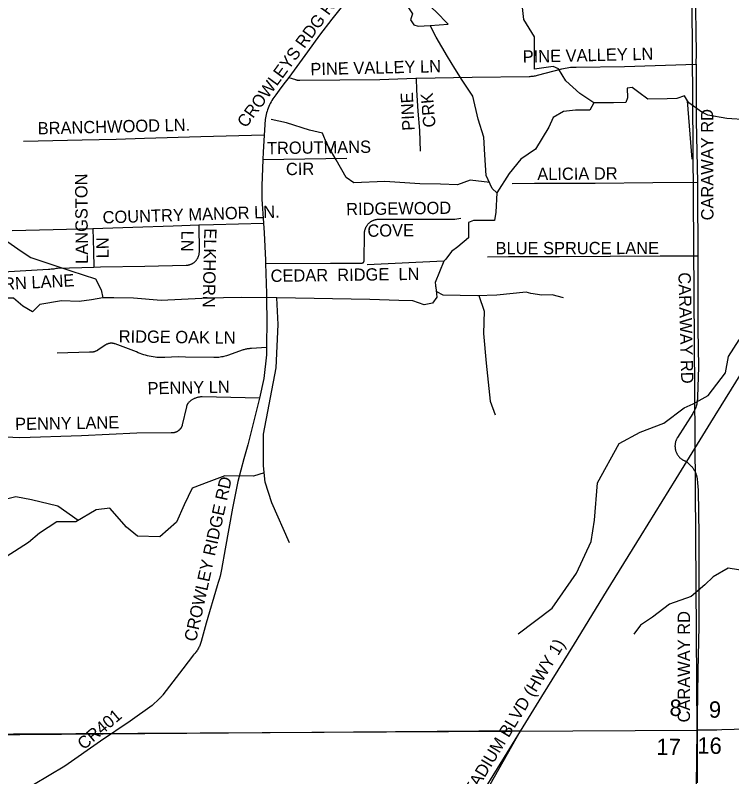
# Model space of a CAD drawing. Extents: x 1670563 to 1761545, y 515755 to 578944.
# Drawn here: x 1700021 to 1704393, y 522753 to 527402 of the extents above; entities that cross this region are included whole.
import ezdxf

# ---------------------------------------------------------------- set-up
doc = ezdxf.new("R2010")
doc.units = 0
for name, color, linetype in [('5_sectionlines', 7, 'Continuous'), ('62_text', 7, 'Continuous'), ('LIMITS', 7, 'Continuous'), ('SHP_LINE', 7, 'Continuous'), ('STREETCL', 7, 'Continuous'), ('STRNAMES', 7, 'Continuous')]:
    doc.layers.add(name, color=color, linetype=linetype)

# ---------------------------------------------------------------- blocks, each defined once
blk = doc.blocks.new('CITY_LIMITS02')
at = {"layer": 'LIMITS'}
for points in [[(1703103.8, 523034.3), (1696991.8, 522984.4)], [(1700937.8, 519200.6), (1703103.8, 523034.3)]]:
    blk.add_lwpolyline(points, dxfattribs=at)

msp = doc.modelspace()

# ---------------------------------------------------------------- linework, layer by layer
msp.add_lwpolyline([(1704301.9, 523037.9), (1704181.4, 523037.2)])
at = {"layer": '5_sectionlines'}
for points in [[(1704119, 517763.8), (1704181.4, 523037.2), (1704145.7, 528359.3), (1704118.1, 529025.3)], [(1693805.9, 522944.4), (1698871.1, 523008), (1704181.4, 523037.2), (1709444.2, 523180.6), (1714834.2, 523147.7)]]:
    msp.add_lwpolyline(points, dxfattribs=at)
at = {"layer": 'SHP_LINE'}
for points in [[(1703551, 526866), (1703466, 526924), (1703381, 527001), (1703336, 527074), (1703304, 527088), (1703190, 527072), (1703190, 527269), (1703125, 527375), (1703110, 527505), (1703057, 527653)], [(1702552, 527339), (1702662, 527347), (1702587, 527424), (1702505, 527500), (1702444, 527522), (1702400, 527527), (1702378, 527521), (1702388, 527498), (1702444, 527411), (1702433, 527373), (1702453, 527344), (1702480, 527336), (1702552, 527339)], [(1702960, 526317), (1702932, 526345), (1702894, 526424), (1702886, 526549), (1702880, 526658), (1702846, 526767), (1702814, 526907), (1702748, 527005), (1702703, 527077), (1702658, 527150), (1702589, 527268), (1702552, 527339)], [(1704124, 526880), (1704105, 526910), (1704058, 526894), (1704000, 526891), (1703882, 526890), (1703826, 526931), (1703785, 526961), (1703755, 526956), (1703757, 526897), (1703746, 526870), (1703672, 526866), (1703551, 526866)], [(1703551, 526866), (1703528, 526822), (1703440, 526822), (1703366, 526814), (1703304, 526777), (1703277, 526719), (1703195, 526584), (1703106, 526524), (1703034, 526435)], [(1704586, 526786), (1704540, 526794), (1704487, 526763), (1704364, 526771), (1704247, 526791), (1704211, 526810), (1704132, 526867), (1704124, 526880)], [(1704152, 526524), (1704124, 526880)], [(1702916, 526380), (1702797, 526395), (1702719, 526366), (1702615, 526370), (1702490, 526373), (1702276, 526386), (1702086, 526379), (1702040, 526411), (1701980, 526519), (1701923, 526616), (1701895, 526682), (1701817, 526701), (1701677, 526744), (1701583, 526765)], [(1703090, 523625), (1703297, 523783), (1703446, 523995), (1703535, 524189), (1703556, 524319), (1703574, 524548), (1703707, 524788), (1703834, 524857), (1703978, 524911), (1704103, 525006), (1704157, 525029), (1704249, 525080), (1704356, 525218), (1704374, 525319), (1704438, 525421), (1704528, 525500), (1704553, 525628), (1704607, 525740), (1704658, 525835), (1704643, 526006), (1704586, 526786)], [(1703034, 526435), (1702960, 526317)], [(1698679, 526108), (1698776, 526218), (1698822, 526288), (1698912, 526295), (1699001, 526314), (1699093, 526314), (1699187, 526314), (1699279, 526297), (1699395, 526259), (1699489, 526237), (1699644, 526206), (1699719, 526181), (1699794, 526133), (1699956, 526032), (1700057, 525962), (1700115, 525922), (1700360, 525842), (1700511, 525792), (1700546, 525725), (1700555, 525677)], [(1702960, 526317), (1702954, 526200), (1702945, 526149), (1702876, 526149), (1702818, 526149), (1702787, 526137), (1702787, 526092), (1702787, 526042), (1702722, 525988), (1702682, 525960), (1702648, 525913), (1702637, 525901)], [(1702637, 525901), (1702584, 525770), (1702590, 525722), (1702593, 525680), (1702567, 525645), (1702517, 525633), (1702448, 525659), (1702362, 525661), (1702185, 525667), (1701617, 525677)], [(1702637, 525901), (1702169, 525879)], [(1703367, 525677), (1703297, 525695), (1703234, 525692), (1703167, 525703), (1703138, 525711), (1702959, 525693), (1702839, 525689), (1702633, 525693), (1702594, 525713), (1702587, 525747)], [(1701617, 525677), (1701402, 525678), (1701292, 525677), (1701160, 525673), (1700911, 525661), (1700742, 525674), (1700622, 525677), (1700555, 525677), (1700486, 525665), (1700411, 525654), (1700302, 525659), (1700171, 525635), (1700126, 525591), (1700067, 525625), (1700009, 525674), (1699914, 525674), (1699853, 525621), (1699744, 525556), (1699685, 525481), (1699601, 525453), (1699495, 525400), (1699351, 525365)], [(1701694, 524180), (1701586, 524425), (1701545, 524552), (1701535, 524651), (1701535, 524845), (1701613, 525249), (1701626, 525514), (1701617, 525677)], [(1702849, 525690), (1702882, 525595), (1702879, 525458), (1702895, 525277), (1702919, 525046), (1702949, 524963)], [(1701539, 524609), (1701475, 524587), (1701300, 524589), (1701203, 524554), (1701101, 524514), (1701052, 524412), (1701004, 524307), (1700904, 524218), (1700767, 524221), (1700699, 524277), (1700597, 524393), (1700514, 524382), (1700390, 524310), (1700274, 524310), (1700169, 524240), (1700102, 524183), (1699907, 524058), (1699740, 523851), (1699638, 523646), (1699538, 523420), (1699522, 523240)], [(1700405, 524318), (1700281, 524405), (1700120, 524443), (1700025, 524462), (1699950, 524443), (1699756, 524379), (1699613, 524406)], [(1704485, 524007), (1704371, 524026), (1704279, 523974), (1704229, 523924), (1704146, 523854), (1704014, 523807), (1703909, 523727), (1703836, 523678), (1703796, 523623)]]:
    msp.add_lwpolyline(points, dxfattribs=at)
at = {"layer": 'STREETCL'}
for points in [[(1704177, 527102.1), (1704177.2, 527170.6), (1704172.1, 527571.4), (1704169.2, 527782), (1704168.1, 527912.2)], [(1702178.4, 527670.2), (1702169.1, 527656.1), (1702158.4, 527640.9), (1702147.2, 527626), (1702135.5, 527611.5), (1702106.6, 527573.8), (1701953, 527378.3), (1701877.2, 527279.5), (1701803.9, 527178.9), (1701690.1, 527022.1)], [(1702469.7, 527017.7), (1702809.4, 527023.7), (1703157.1, 527028.5), (1703163.5, 527028.6), (1703169.9, 527029), (1703176.3, 527029.6), (1703182.7, 527030.5), (1703189, 527031.5), (1703195.3, 527032.7), (1703201.6, 527034.1), (1703207.8, 527035.7), (1703355.5, 527074.4), (1703366.3, 527077), (1703377.1, 527079.3), (1703388, 527081.2), (1703398.9, 527082.7), (1703409.9, 527083.9), (1703420.9, 527084.7), (1703432, 527085.2), (1703443, 527085.2), (1703739.5, 527089.5), (1704177, 527102.1)], [(1704177, 527102.1), (1704176.4, 526756.3), (1704183.8, 526379.9)], [(1701690.1, 527022.1), (1701654.3, 526974), (1701632.2, 526945.3), (1701611.1, 526915.9), (1701604.7, 526907.6), (1701598.6, 526899.2), (1701592.8, 526890.5), (1701587.2, 526881.6), (1701582, 526872.6), (1701577.1, 526863.4), (1701572.5, 526854), (1701568.1, 526844.5), (1701564.2, 526834.9), (1701560.5, 526825.1), (1701557.2, 526815.2), (1701554.2, 526805.2), (1701551.5, 526795.1), (1701549.2, 526784.9), (1701547.3, 526774.7), (1701545.6, 526764.4), (1701539.5, 526670.6)], [(1701690.1, 527022.1), (1701730.6, 527008.6), (1701732.7, 527008), (1701734.9, 527007.4), (1701737.1, 527006.8), (1701739.3, 527006.4), (1701741.5, 527006), (1701743.7, 527005.7), (1701745.9, 527005.5), (1701748.2, 527005.4), (1701750.4, 527005.3), (1701752.7, 527005.3), (1701754.9, 527005.4), (1701757.1, 527005.6), (1702244.9, 527009.2), (1702464.7, 527017.6), (1702469.7, 527017.7)], [(1702493, 526572.6), (1702489.4, 526698.7), (1702480.5, 526815.4), (1702471.9, 526945.1), (1702469.7, 527017.7)], [(1701539.5, 526670.6), (1701153.1, 526659.6), (1700809, 526649.9), (1700635.8, 526642.7), (1700429.9, 526638.8), (1700070.5, 526631.2)], [(1701539.5, 526670.6), (1701532.7, 526566.7), (1701530.9, 526520.7)], [(1701530.9, 526520.7), (1701524.6, 526359.6), (1701526, 526278.2), (1701536, 526133.4)], [(1701530.9, 526520.7), (1702043.8, 526529.1)], [(1704183.8, 526379.9), (1703911.6, 526378.2), (1703560.7, 526375.4), (1703190.3, 526374.2), (1703053.2, 526373.4)], [(1704183.8, 526379.9), (1704184.8, 526332.2), (1704185.5, 525931.9)], [(1701548.3, 525885.5), (1701944.1, 525887.6), (1702136.1, 525889.2), (1702136.6, 525889.2), (1702137.1, 525889.2), (1702137.6, 525889.3), (1702138.1, 525889.3), (1702138.6, 525889.4), (1702139.1, 525889.5), (1702139.5, 525889.6), (1702140, 525889.7), (1702140.5, 525889.9), (1702141, 525890.1), (1702141.4, 525890.2), (1702141.9, 525890.4), (1702142.3, 525890.6), (1702142.8, 525890.9), (1702143.2, 525891.1), (1702143.6, 525891.4), (1702144, 525891.6), (1702144.4, 525891.9), (1702144.8, 525892.2), (1702145.2, 525892.5), (1702145.6, 525892.8), (1702145.9, 525893.2), (1702146.3, 525893.5), (1702146.6, 525893.9), (1702147, 525894.3), (1702147.3, 525894.6), (1702147.6, 525895), (1702147.8, 525895.4), (1702148.1, 525895.9), (1702148.4, 525896.3), (1702148.6, 525896.7), (1702148.8, 525897.1), (1702149, 525897.6), (1702149.2, 525898), (1702149.4, 525898.5), (1702149.6, 525899), (1702149.7, 525899.4), (1702149.9, 525899.9), (1702150, 525900.4), (1702150.1, 525900.9), (1702150.2, 525901.4), (1702150.2, 525901.9), (1702150.3, 525902.3), (1702150.3, 525902.8), (1702150.3, 525903.3), (1702150.3, 525903.8), (1702150.3, 525904.3), (1702151.8, 526068.3), (1702151.9, 526071.4), (1702152.1, 526074.5), (1702152.4, 526077.6), (1702152.8, 526080.7), (1702153.3, 526083.8), (1702153.9, 526086.8), (1702154.6, 526089.8), (1702155.5, 526092.8), (1702156.4, 526095.8), (1702157.4, 526098.7), (1702158.6, 526101.6), (1702159.8, 526104.5), (1702161.1, 526107.3), (1702162.6, 526110.1), (1702164.1, 526112.8), (1702165.7, 526115.4), (1702167.4, 526118), (1702169.2, 526120.6), (1702171.1, 526123), (1702173.1, 526125.5), (1702175.1, 526127.8), (1702177.3, 526130.1), (1702179.5, 526132.3), (1702181.8, 526134.4), (1702184.1, 526136.4), (1702186.6, 526138.3), (1702189, 526140.2), (1702191.6, 526142), (1702194.2, 526143.7), (1702196.9, 526145.3), (1702199.6, 526146.8), (1702202.4, 526148.2), (1702205.2, 526149.5), (1702208.1, 526150.7), (1702211, 526151.8), (1702213.9, 526152.8), (1702216.9, 526153.7), (1702219.9, 526154.5), (1702223, 526155.2), (1702226, 526155.8), (1702229.1, 526156.3), (1702232.2, 526156.7), (1702704, 526157.3), (1702740.5, 526162.5)], [(1700493.5, 526100), (1700737.8, 526107.3), (1700983.6, 526116.4), (1701140.3, 526121.8)], [(1701140.3, 526121.8), (1701142.4, 525958.3), (1701142.3, 525955.4), (1701142.2, 525952.5), (1701142, 525949.6), (1701141.7, 525946.7), (1701141.3, 525943.9), (1701140.8, 525941), (1701140.2, 525938.2), (1701139.5, 525935.4), (1701138.7, 525932.6), (1701137.8, 525929.9), (1701136.8, 525927.1), (1701135.7, 525924.5), (1701134.6, 525921.8), (1701133.3, 525919.2), (1701131.9, 525916.7), (1701130.5, 525914.1), (1701129, 525911.7), (1701127.4, 525909.3), (1701125.7, 525906.9), (1701123.9, 525904.6), (1701122.1, 525902.4), (1701120.1, 525900.3), (1701118.1, 525898.2), (1701116.1, 525896.1), (1701113.9, 525894.2), (1701111.7, 525892.3), (1701109.5, 525890.5), (1701107.2, 525888.8), (1701104.8, 525887.1), (1701102.3, 525885.6), (1701099.8, 525884.1), (1701097.3, 525882.7), (1701094.7, 525881.4), (1701092.1, 525880.2), (1701089.4, 525879.1), (1701086.7, 525878.1), (1701084.5, 525877.3), (1701082.2, 525876.6), (1701079.9, 525876), (1701077.6, 525875.5), (1701075.2, 525875), (1701072.9, 525874.7), (1701070.5, 525874.4), (1701068.2, 525874.2), (1701065.8, 525874.1), (1701063.4, 525874.1), (1700811.7, 525867.7), (1700541, 525863), (1700500.8, 525862.1)], [(1701140.3, 526121.8), (1701230.7, 526124.9), (1701536, 526133.4)], [(1701536, 526133.4), (1701540.1, 526074.2), (1701547.5, 525907.4), (1701548.3, 525885.5)], [(1700002.4, 526086.8), (1700251.3, 526093.2), (1700493.5, 526100)], [(1700493.5, 526100), (1700497.8, 525961.9), (1700500.8, 525862.1)], [(1704185.5, 525931.9), (1703957.2, 525930.1), (1703650.9, 525928.1), (1703342.9, 525927.1), (1703031.6, 525927.2), (1702901.7, 525925.5)], [(1704185.5, 525931.9), (1704185.5, 525908.1), (1704186.3, 525485.5), (1704190.1, 525254.5), (1704184.8, 525070.5), (1704184.4, 525063.4), (1704183.9, 525056.4), (1704183.1, 525049.3), (1704182, 525042.3), (1704180.7, 525035.3), (1704179.2, 525028.4), (1704177.4, 525021.5), (1704175.4, 525014.7), (1704173.2, 525008), (1704170.7, 525001.3), (1704168, 524994.8), (1704165.1, 524988.3), (1704162, 524981.9), (1704158.7, 524975.7), (1704155.1, 524969.5), (1704062.3, 524824.4), (1704060.5, 524821.5), (1704058.9, 524818.5), (1704057.3, 524815.6), (1704055.8, 524812.5), (1704054.5, 524809.4), (1704053.2, 524806.3), (1704052.1, 524803.1), (1704051, 524799.9), (1704050.1, 524796.6), (1704049.3, 524793.3), (1704048.6, 524790), (1704048, 524786.7), (1704047.6, 524783.4), (1704047.2, 524780), (1704047, 524776.6), (1704046.9, 524773.3), (1704046.9, 524769.9), (1704047, 524766.5), (1704047.2, 524763.1), (1704047.6, 524759.8), (1704048, 524756.4), (1704048.6, 524753.1), (1704049.3, 524749.8), (1704050.1, 524746.5), (1704051, 524743.3), (1704052.1, 524740), (1704053.2, 524736.9), (1704054.4, 524733.7), (1704055.8, 524730.6), (1704057.3, 524727.6), (1704058.8, 524724.6), (1704060.5, 524721.6), (1704062.3, 524718.8), (1704064.1, 524716), (1704066.1, 524713.2), (1704068.1, 524710.5), (1704070.3, 524707.9), (1704072.5, 524705.4), (1704074.9, 524702.9), (1704077.3, 524700.6), (1704079.7, 524698.3), (1704082.3, 524696.1), (1704084.9, 524693.9), (1704087.7, 524691.9), (1704090.4, 524690), (1704093.3, 524688.2), (1704096.2, 524686.4), (1704099.1, 524684.8), (1704102.1, 524683.3), (1704105.2, 524681.9), (1704108.3, 524680.6), (1704111.5, 524679.3), (1704114.7, 524678.2), (1704117.9, 524677.3)], [(1701548.3, 525885.5), (1701554.9, 525704), (1701555.7, 525498.4), (1701553.5, 525425.1), (1701553.5, 525372.4)], [(1700500.8, 525862.1), (1700278.5, 525856.5), (1700270.9, 525854.9), (1700263.2, 525853.5), (1700255.4, 525852.3), (1700247.7, 525851.4), (1700239.9, 525850.8), (1700232.1, 525850.5), (1700224.2, 525850.4), (1699980.7, 525834.8), (1699761.9, 525824.8)], [(1704605.9, 525469.6), (1704479.8, 525264.3), (1704264.6, 524915.8), (1704117.9, 524677.3)], [(1701553.5, 525372.4), (1701462.9, 525367), (1701457.6, 525366.9), (1701452.4, 525366.6), (1701447.2, 525366.2), (1701442, 525365.6), (1701436.9, 525364.8), (1701431.8, 525363.9), (1701426.7, 525362.7), (1701421.6, 525361.4), (1701416.6, 525360), (1701411.6, 525358.3), (1701316.4, 525325.3), (1701309.1, 525322.9), (1701301.7, 525320.6), (1701294.3, 525318.7), (1701286.8, 525317), (1701279.2, 525315.5), (1701271.6, 525314.3), (1701263.9, 525313.3), (1701256.2, 525312.6), (1701248.5, 525312.2), (1701240.8, 525312), (1701233.1, 525312.1), (1701059.3, 525315.4), (1701017.2, 525315.6), (1700975, 525314.7), (1700932.9, 525312.7), (1700921.1, 525312.2), (1700909.2, 525312.1), (1700897.4, 525312.4), (1700885.6, 525313), (1700873.9, 525314.1), (1700862.2, 525315.6), (1700850.5, 525317.5), (1700838.9, 525319.8), (1700827.4, 525322.5), (1700816, 525325.6), (1700804.7, 525329.1), (1700793.6, 525332.9), (1700782.5, 525337.1), (1700771.7, 525341.8), (1700760.9, 525346.7), (1700630.7, 525395.1), (1700628.5, 525395.9), (1700626.3, 525396.6), (1700624, 525397.2), (1700621.8, 525397.7), (1700619.5, 525398.2), (1700617.2, 525398.6), (1700614.8, 525398.9), (1700612.5, 525399.1), (1700610.2, 525399.2), (1700607.8, 525399.3), (1700605.5, 525399.3), (1700603.2, 525399.2), (1700600.8, 525399), (1700598.5, 525398.7), (1700596.2, 525398.4), (1700593.9, 525397.9), (1700591.6, 525397.4), (1700589.3, 525396.8), (1700587.1, 525396.2), (1700584.9, 525395.4), (1700582.7, 525394.6), (1700580.5, 525393.7), (1700578.4, 525392.8), (1700576.3, 525391.7), (1700574.2, 525390.6), (1700572.2, 525389.4), (1700570.2, 525388.2), (1700524.7, 525357.4), (1700522.5, 525356), (1700520.2, 525354.6), (1700517.9, 525353.3), (1700515.6, 525352.1), (1700513.2, 525351), (1700510.8, 525350), (1700508.3, 525349), (1700505.8, 525348.1), (1700503.3, 525347.4), (1700500.7, 525346.6), (1700498.1, 525346), (1700495.6, 525345.5), (1700492.9, 525345.1), (1700490.3, 525344.7), (1700487.7, 525344.5), (1700485, 525344.3), (1700482.4, 525344.2), (1700479.8, 525344.3), (1700477.1, 525344.4), (1700474.5, 525344.6), (1700276.4, 525338.9)], [(1701553.5, 525372.4), (1701553.5, 525328.6), (1701538.3, 525183.3), (1701510.7, 525064.5)], [(1701510.7, 525064.5), (1701162.3, 525071.7), (1701158.4, 525071.7), (1701154.5, 525071.6), (1701150.6, 525071.3), (1701146.7, 525070.9), (1701142.8, 525070.4), (1701139, 525069.7), (1701135.2, 525068.9), (1701131.4, 525068), (1701127.6, 525067), (1701123.9, 525065.8), (1701120.2, 525064.5), (1701116.6, 525063), (1701113, 525061.4), (1701109.5, 525059.8), (1701106, 525057.9), (1701102.6, 525056), (1701099.3, 525054), (1701096, 525051.8), (1701092.8, 525049.5), (1701089.7, 525047.2), (1701086.7, 525044.7), (1701083.8, 525042.1), (1701080.9, 525039.4), (1701078.2, 525036.6), (1701075.5, 525033.7), (1701074.7, 525032.7), (1701073.8, 525031.6), (1701073, 525030.5), (1701072.2, 525029.4), (1701071.5, 525028.2), (1701070.7, 525027), (1701070.1, 525025.8), (1701069.5, 525024.6), (1701068.9, 525023.4), (1701068.4, 525022.1), (1701067.9, 525020.8), (1701067.4, 525019.5), (1701067, 525018.2), (1701066.7, 525016.9), (1701066.4, 525015.5), (1701066.1, 525014.2), (1701065.9, 525012.8), (1701065.7, 525011.4), (1701040.3, 524902.2), (1701039.8, 524900), (1701039.1, 524897.9), (1701038.4, 524895.7), (1701037.7, 524893.6), (1701036.8, 524891.5), (1701035.9, 524889.5), (1701034.9, 524887.4), (1701033.8, 524885.4), (1701032.7, 524883.5), (1701031.5, 524881.6), (1701030.2, 524879.7), (1701028.9, 524877.9), (1701027.5, 524876.1), (1701026, 524874.4), (1701024.5, 524872.7), (1701022.9, 524871.1), (1701021.3, 524869.5), (1701019.6, 524868), (1701017.9, 524866.6), (1701016.1, 524865.2), (1701014.3, 524863.9), (1701012.4, 524862.6), (1701010.5, 524861.4), (1701008.5, 524860.3), (1701006.5, 524859.2), (1701004.5, 524858.2), (1701002.4, 524857.3), (1701000.3, 524856.5), (1700998.2, 524855.7), (1700996.1, 524855), (1700993.9, 524854.4), (1700991.7, 524853.9), (1700989.5, 524853.4), (1700987.2, 524853), (1700985, 524852.7), (1700982.8, 524852.5), (1700980.5, 524852.4), (1700978.3, 524852.3), (1700976, 524852.3), (1700973.7, 524852.4), (1700971.5, 524852.5), (1700763.2, 524849.9), (1700425.9, 524834.9), (1700048.3, 524822.2), (1699834.2, 524832.4)], [(1701510.7, 525064.5), (1701491.7, 524982.9), (1701439.4, 524779.8), (1701415.5, 524694.7), (1701379.6, 524555.6), (1701346.5, 524392.5), (1701301.4, 524143.8), (1701278.9, 524017.2), (1701275, 523997.1), (1701270.5, 523977.2), (1701265.3, 523957.5), (1701259.6, 523937.9), (1701253.2, 523918.5), (1701185.2, 523690.5), (1701155.3, 523578.8), (1701153.6, 523572.7), (1701151.6, 523566.6), (1701149.5, 523560.6), (1701147.1, 523554.7), (1701144.6, 523548.9), (1701141.9, 523543.2), (1701139, 523537.6), (1701135.9, 523532), (1701132.6, 523526.6), (1701129.1, 523521.3), (1701125.5, 523516.1), (1701121.6, 523511), (1701117.7, 523506.1), (1701113.5, 523501.3), (1701109.2, 523496.6), (1701043.2, 523411.8), (1700921.6, 523252.8), (1700918.8, 523249.2), (1700915.8, 523245.7), (1700912.7, 523242.2), (1700909.5, 523238.9), (1700906.2, 523235.6), (1700902.8, 523232.5), (1700899.3, 523229.5), (1700855.4, 523188.7), (1700722.3, 523092.9), (1700540.6, 522969.9), (1700322.8, 522817.8), (1700131.7, 522703)], [(1704117.9, 524677.3), (1704052.6, 524571), (1703838, 524225.6), (1703627.8, 523883.4), (1703431.3, 523564), (1703232.9, 523242.8), (1703020.2, 522899.3), (1702893, 522691.6)], [(1704117.9, 524677.3), (1704146, 524649.5), (1704149.1, 524646.1), (1704152.1, 524642.5), (1704155, 524638.9), (1704157.8, 524635.2), (1704160.4, 524631.3), (1704162.9, 524627.4), (1704165.2, 524623.4), (1704167.4, 524619.4), (1704169.5, 524615.2), (1704171.5, 524611), (1704173.3, 524606.7), (1704174.9, 524602.4), (1704176.4, 524598), (1704177.8, 524593.6), (1704179, 524589.1), (1704180.1, 524584.6), (1704181, 524580.1), (1704181.8, 524575.5), (1704182.4, 524570.9), (1704184.7, 524548.1), (1704186.3, 524525.2), (1704187.4, 524502.3), (1704192.5, 524229.1), (1704192, 523949.8), (1704191.5, 523672), (1704185.5, 523397.3), (1704181.4, 523119), (1704181.4, 522838.7), (1704181.9, 522715.6)]]:
    msp.add_lwpolyline(points, dxfattribs=at)

# ---------------------------------------------------------------- block references
msp.add_blockref('CITY_LIMITS02', (0, 0), dxfattribs=at)

# ---------------------------------------------------------------- texts
at = {"layer": '62_text'}
for s, p in [('8', (1704012.8, 523124.5)), ('9', (1704253.1, 523114)), ('17', (1703933, 522887)), ('16', (1704182.9, 522894.8))]:
    msp.add_text(s, height=100, rotation=358.9346, dxfattribs=at).set_placement(p)
at = {"layer": 'STRNAMES'}
for s, rotation, p in [('CROWLEYS RDG RD', 53.7136, (1701428.5, 526709.4)), ('PINE VALLEY LN', 1.3279, (1703118.4, 527111.4)), ('PINE VALLEY LN', 1.3279, (1701822.8, 527035.5)), ('PINE', 92.7615, (1702458.1, 526698.8)), ('CRK', 94.9457, (1702586.6, 526720.1)), ('CARAWAY RD', 90.1524, (1704281.8, 526149.6)), ('BRANCHWOOD LN.', 1.4029, (1700158.5, 526673.7)), ('TROUTMANS ', 0.7933, (1701557.2, 526553.1)), ('CIR', 0.7933, (1701673.1, 526425.2)), ('ALICIA DR', 0.4962, (1703206.6, 526395)), ('LANGSTON ', 90.4893, (1700464.8, 525884.1)), ('RIDGEWOOD', 0.7933, (1702040.8, 526180.6)), ('COUNTRY MANOR LN.', 1.9112, (1700555, 526130.2)), ('    COVE', 0.7933, (1702058.9, 526047.4)), ('LN', 268.7872, (1701035.5, 526087.6)), ('ELKHORN ', 268.7872, (1701174.5, 526101.8)), ('LN', 90.4893, (1700591.5, 525918)), ('BLUE SPRUCE LANE', 0.0498, (1702952, 525942.5)), ('CEDAR  RIDGE  LN', 0.7679, (1701579.5, 525773.7)), ('ELKHORN LANE', 3.0605, (1699609.3, 525706)), ('CARAWAY RD', 271.5299, (1704067.5, 525831.3)), ('RIDGE OAK LN', 359.3345, (1700651.8, 525404.2)), ('PENNY LN', 1.1675, (1700828.8, 525086.8)), ('PENNY LANE', 1.0014, (1700020.4, 524869)), ('CROWLEY RIDGE RD', 77.6058, (1701123.7, 523574.1)), ('CARAWAY RD', 90, (1704138.5, 523084.8)), ('STADIUM BLVD (HWY 1)', 58.9256, (1702784.4, 522576.7)), ('CR401', 40.2627, (1700439.1, 522913.6))]:
    msp.add_text(s, height=75, rotation=rotation, dxfattribs=at).set_placement(p)

doc.saveas('drawing.dxf')
